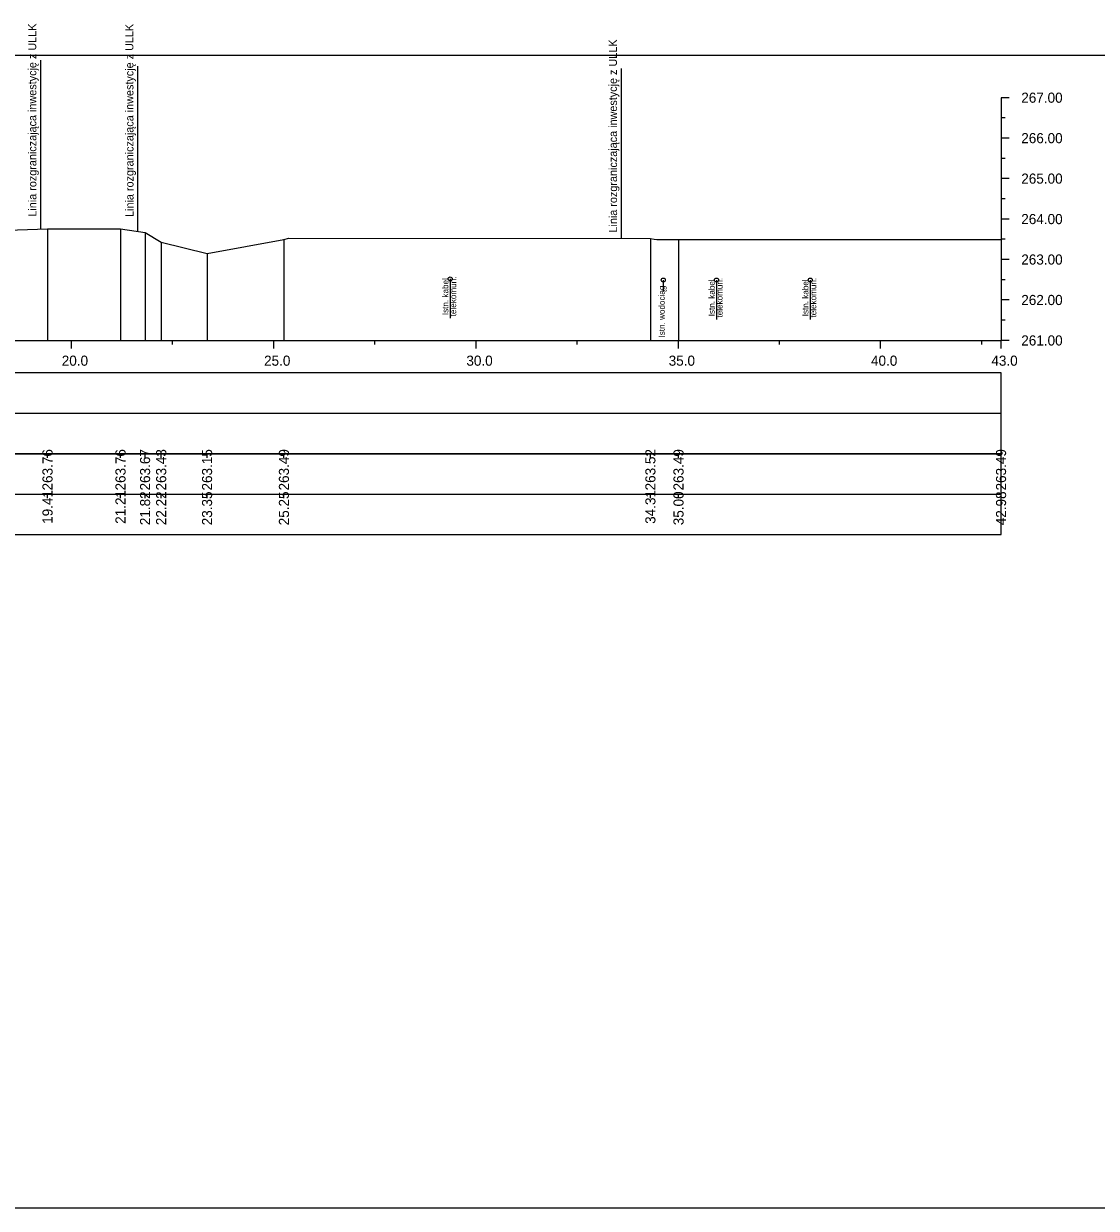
# Model space of a CAD drawing. Extents: x 6516023 to 6560129, y 5513077 to 5529206.
# Drawn here: x 6520521.81 to 6520548.32, y 5514451.16 to 5514480.43 of the extents above; entities that cross this region are included whole.
import ezdxf

# ---------------------------------------------------------------- set-up
doc = ezdxf.new("R2010")
doc.units = 0
for name, color, linetype in [('TOR_PRZEK_P-kable', 7, 'Continuous'), ('TOR_PRZEK_P-tabelka istniejace', 7, 'Continuous'), ('TOR_PRZEK_P-tabelka projektowane', 7, 'Continuous'), ('TOR_PRZEK_P-teren istniejacy', 7, 'Continuous'), ('TOR_PRZEK_P-uklad odniesienia', 7, 'Continuous'), ('TOR_PS_T-granica PKP-projektowana', 7, 'Continuous'), ('TOR_RAMKI-ramka+tabelka 1', 7, 'Continuous')]:
    doc.layers.add(name, color=color, linetype=linetype)

msp = doc.modelspace()

# ---------------------------------------------------------------- linework, layer by layer
at = {"layer": 'TOR_PRZEK_P-kable'}
for p, q in [((6520532.348, 5514474.128), (6520532.348, 5514473.155)), ((6520537.616, 5514474.099), (6520537.616, 5514473.829)), ((6520538.931, 5514474.099), (6520538.931, 5514473.125)), ((6520541.247, 5514474.099), (6520541.247, 5514473.125))]:
    msp.add_line(p, q, dxfattribs=at)
for centre in [(6520532.348, 5514474.128), (6520537.616, 5514474.099), (6520538.931, 5514474.099), (6520541.247, 5514474.099)]:
    msp.add_circle(centre, 0.05, dxfattribs=at)
at = {"layer": 'TOR_PRZEK_P-tabelka istniejace'}
for p, q in [((6520522.397, 5514469.706), (6520522.397, 5514469.806)), ((6520524.201, 5514469.706), (6520524.201, 5514469.806)), ((6520524.808, 5514469.706), (6520524.808, 5514469.806)), ((6520525.206, 5514469.706), (6520525.206, 5514469.806)), ((6520526.34, 5514469.706), (6520526.34, 5514469.806)), ((6520528.24, 5514469.706), (6520528.24, 5514469.806)), ((6520537.297, 5514469.706), (6520537.297, 5514469.806)), ((6520537.992, 5514469.706), (6520537.992, 5514469.806)), ((6520545.963, 5514469.706), (6520545.963, 5514469.806)), ((6520452.163, 5514468.806), (6520545.963, 5514468.806)), ((6520522.397, 5514468.706), (6520522.397, 5514468.806)), ((6520524.201, 5514468.706), (6520524.201, 5514468.806)), ((6520524.808, 5514468.706), (6520524.808, 5514468.806)), ((6520525.206, 5514468.706), (6520525.206, 5514468.806)), ((6520526.34, 5514468.706), (6520526.34, 5514468.806)), ((6520528.24, 5514468.706), (6520528.24, 5514468.806)), ((6520537.297, 5514468.706), (6520537.297, 5514468.806)), ((6520537.992, 5514468.706), (6520537.992, 5514468.806)), ((6520545.963, 5514468.706), (6520545.963, 5514468.806))]:
    msp.add_line(p, q, dxfattribs=at)
for points in [[(6520522.397, 5514475.364), (6520522.397, 5514472.806), (6520522.397, 5514472.676), (6520522.397, 5514472.606)], [(6520524.201, 5514475.368), (6520524.201, 5514472.806), (6520524.201, 5514472.676), (6520524.201, 5514472.606)], [(6520524.808, 5514475.276), (6520524.808, 5514472.806), (6520524.808, 5514472.676), (6520524.808, 5514472.606)], [(6520525.206, 5514475.035), (6520525.206, 5514472.806), (6520525.206, 5514472.676), (6520525.206, 5514472.606)], [(6520528.24, 5514475.097), (6520528.24, 5514472.806), (6520528.24, 5514472.676), (6520528.24, 5514472.606)], [(6520537.297, 5514475.124), (6520537.297, 5514472.806), (6520537.297, 5514472.676), (6520537.297, 5514472.606)], [(6520537.992, 5514475.099), (6520537.992, 5514472.806), (6520537.992, 5514472.676), (6520537.992, 5514472.606)], [(6520545.963, 5514475.099), (6520545.963, 5514472.806), (6520545.963, 5514472.676), (6520545.963, 5514472.606)], [(6520526.34, 5514474.751), (6520526.34, 5514472.806), (6520526.34, 5514472.676), (6520526.34, 5514472.606)]]:
    msp.add_lwpolyline(points, dxfattribs=at)
msp.add_lwpolyline([(6520452.163, 5514469.806), (6520452.163, 5514467.806), (6520545.963, 5514467.806), (6520545.963, 5514469.806)], close=True, dxfattribs=at)
at = {"layer": 'TOR_PRZEK_P-tabelka projektowane'}
msp.add_line((6520452.163, 5514470.806), (6520545.963, 5514470.806), dxfattribs=at)
msp.add_lwpolyline([(6520452.163, 5514471.806), (6520452.163, 5514469.806), (6520545.963, 5514469.806), (6520545.963, 5514471.806)], close=True, dxfattribs=at)
at = {"layer": 'TOR_PRZEK_P-teren istniejacy'}
msp.add_lwpolyline([(6520519.912, 5514475.283), (6520522.397, 5514475.364), (6520524.201, 5514475.368), (6520524.808, 5514475.276), (6520525.206, 5514475.035), (6520526.34, 5514474.751), (6520528.24, 5514475.097), (6520528.364, 5514475.132), (6520537.297, 5514475.124), (6520537.389, 5514475.112), (6520537.456, 5514475.099), (6520537.992, 5514475.099), (6520545.963, 5514475.099)], dxfattribs=at)
at = {"layer": 'TOR_PRZEK_P-uklad odniesienia'}
for p, q in [((6520545.963, 5514478.606), (6520545.963, 5514472.606)), ((6520546.163, 5514478.606), (6520545.963, 5514478.606)), ((6520546.063, 5514478.106), (6520545.963, 5514478.106)), ((6520546.163, 5514477.606), (6520545.963, 5514477.606)), ((6520546.063, 5514477.106), (6520545.963, 5514477.106)), ((6520546.163, 5514476.606), (6520545.963, 5514476.606)), ((6520546.063, 5514476.106), (6520545.963, 5514476.106)), ((6520546.163, 5514475.606), (6520545.963, 5514475.606)), ((6520546.063, 5514475.106), (6520545.963, 5514475.106)), ((6520546.163, 5514474.606), (6520545.963, 5514474.606)), ((6520546.063, 5514474.106), (6520545.963, 5514474.106)), ((6520546.163, 5514473.606), (6520545.963, 5514473.606)), ((6520546.063, 5514473.106), (6520545.963, 5514473.106)), ((6520455.963, 5514472.606), (6520545.963, 5514472.606)), ((6520522.988, 5514472.406), (6520522.988, 5514472.606)), ((6520525.488, 5514472.506), (6520525.488, 5514472.606)), ((6520527.988, 5514472.406), (6520527.988, 5514472.606)), ((6520530.488, 5514472.506), (6520530.488, 5514472.606)), ((6520532.988, 5514472.406), (6520532.988, 5514472.606)), ((6520535.488, 5514472.506), (6520535.488, 5514472.606)), ((6520537.988, 5514472.406), (6520537.988, 5514472.606)), ((6520540.488, 5514472.506), (6520540.488, 5514472.606)), ((6520542.988, 5514472.406), (6520542.988, 5514472.606)), ((6520545.488, 5514472.506), (6520545.488, 5514472.606)), ((6520545.963, 5514472.406), (6520545.963, 5514472.606)), ((6520546.163, 5514472.606), (6520545.963, 5514472.606))]:
    msp.add_line(p, q, dxfattribs=at)
at = {"layer": 'TOR_PS_T-granica PKP-projektowana'}
for p, q in [((6520522.233, 5514475.358), (6520522.233, 5514479.535)), ((6520524.633, 5514475.303), (6520524.633, 5514479.384)), ((6520536.584, 5514475.124), (6520536.584, 5514479.327))]:
    msp.add_line(p, q, dxfattribs=at)
at = {"layer": 'TOR_RAMKI-ramka+tabelka 1'}
msp.add_lwpolyline([(6520449.513, 5514479.656), (6520697.013, 5514479.656), (6520697.013, 5514451.156), (6520449.513, 5514451.156)], close=True, dxfattribs=at)

# ---------------------------------------------------------------- texts
at = {"layer": 'TOR_PRZEK_P-kable'}
for s, height, p in [('Istn. kabel', 0.14999, (6520532.304, 5514473.231)), ('telekomun.', 0.15, (6520532.498, 5514473.202)), ('Istn. kabel', 0.14999, (6520538.886, 5514473.202)), ('telekomun.', 0.15, (6520539.08, 5514473.173)), ('Istn. kabel', 0.14999, (6520541.203, 5514473.202)), ('telekomun.', 0.15, (6520541.397, 5514473.173)), ('Istn. wodociąg', 0.14999, (6520537.654, 5514472.679))]:
    msp.add_text(s, height=height, rotation=90.0511, dxfattribs=at).set_placement(p)
at = {"layer": 'TOR_PRZEK_P-tabelka istniejace'}
for s, p in [('263.76', (6520522.522, 5514468.898)), ('263.76', (6520524.326, 5514468.898)), ('263.67', (6520524.933, 5514468.898)), ('263.43', (6520525.331, 5514468.898)), ('263.15', (6520526.465, 5514468.897)), ('263.49', (6520528.365, 5514468.898)), ('263.52', (6520537.422, 5514468.9)), ('263.49', (6520538.117, 5514468.898)), ('263.49', (6520546.088, 5514468.898)), ('19.41', (6520522.522, 5514468.073)), ('21.21', (6520524.326, 5514468.073)), ('21.82', (6520524.933, 5514468.04)), ('22.22', (6520525.331, 5514468.04)), ('23.35', (6520526.465, 5514468.037)), ('25.25', (6520528.365, 5514468.037)), ('34.31', (6520537.422, 5514468.073)), ('35.00', (6520538.117, 5514468.038)), ('42.98', (6520546.088, 5514468.038))]:
    msp.add_text(s, height=0.25, rotation=90, dxfattribs=at).set_placement(p)
at = {"layer": 'TOR_PRZEK_P-uklad odniesienia'}
for s, p in [('267.00', (6520546.463, 5514478.481)), ('266.00', (6520546.463, 5514477.481)), ('265.00', (6520546.463, 5514476.481)), ('264.00', (6520546.463, 5514475.481)), ('263.00', (6520546.463, 5514474.481)), ('262.00', (6520546.463, 5514473.481)), ('261.00', (6520546.463, 5514472.481)), ('20.0', (6520522.749, 5514471.981)), ('25.0', (6520527.749, 5514471.981)), ('30.0', (6520532.749, 5514471.981)), ('35.0', (6520537.749, 5514471.981)), ('40.0', (6520542.749, 5514471.981)), ('43.0', (6520545.724, 5514471.981))]:
    msp.add_text(s, height=0.25, dxfattribs=at).set_placement(p)
at = {"layer": 'TOR_PS_T-granica PKP-projektowana'}
for p in [(6520522.123, 5514475.666), (6520524.523, 5514475.659), (6520536.474, 5514475.273)]:
    msp.add_text('Linia rozgraniczająca inwestycję z ULLK', height=0.2, rotation=90.0511, dxfattribs=at).set_placement(p)

doc.saveas('drawing.dxf')
